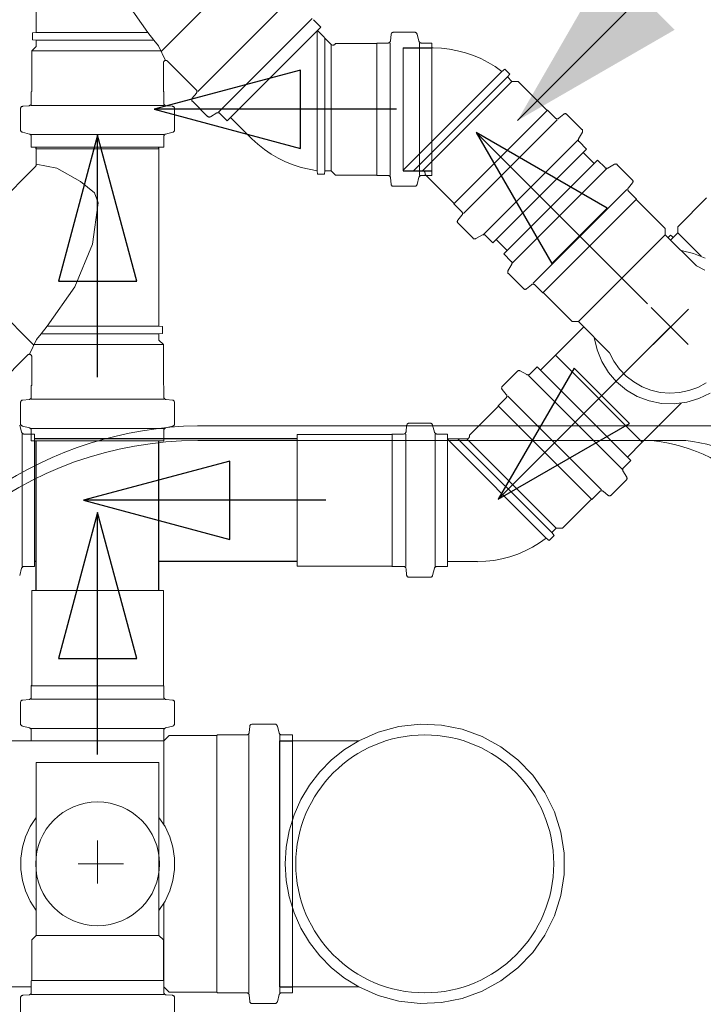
# Model space of a CAD drawing. Header units: millimetres. Extents: x 567 to 934, y -1 to 364.
# Tile 280 of 656: x 640.785 to 641.349, y 233.659 to 234.472. Entities that reach past the tile are written whole.
import ezdxf

# ---------------------------------------------------------------- set-up
doc = ezdxf.new("R2010")
doc.units = ezdxf.units.MM
doc.header["$MEASUREMENT"] = 0
doc.linetypes.add('NULL', pattern=[0])
doc.layers.add('ARQ FINA', color=8, linetype='Continuous')
for name, color, linetype, lineweight in [('CV-Condutos', 14, 'Continuous', 25), ('CV-Sentido conduto', 14, 'Continuous', 30), ('Simbolos', 14, 'Continuous', 20), ('Simbolos_int', 14, 'Continuous', 15), ('TQ-Condutos', 14, 'Continuous', 25), ('TQ-Sentido conduto', 14, 'Continuous', 30), ('TQ-Textos conduto', 7, 'Continuous', 9)]:
    doc.layers.add(name, color=color, linetype=linetype, lineweight=lineweight)
doc.styles.add('Arial', font='arial.ttf')

msp = doc.modelspace()

# ---------------------------------------------------------------- hatches: boundary and pattern name
at = {"layer": 'CV-Condutos', "linetype": 'Continuous'}
msp.add_hatch(color=11, dxfattribs=at).paths.add_polyline_path([(641.19592, 234.38826), (641.32582, 234.46326), (641.27092, 234.51817)])

# ---------------------------------------------------------------- linework, layer by layer
at = {"layer": 'ARQ FINA', "lineweight": 5}
for p, q in [((640.93167, 234.13624), (641.42693, 234.13624)), ((641.3349, 234.12404), (640.93193, 234.12404))]:
    msp.add_line(p, q, dxfattribs=at)
for centre, radius, start, end in [((640.93714, 233.82389), 0.3124, 91.00264, 156.48377), ((640.93193, 233.82361), 0.30043, 90, 168), ((641.29433, 233.99146), 0.13314, 358.83358, 84.73066), ((641.32125, 233.99632), 0.12845, 2.55874, 83.90063), ((640.93193, 233.72519), 0.30043, 192, 270)]:
    msp.add_arc(centre, radius, start, end, dxfattribs=at)
at = {"layer": 'CV-Condutos'}
for p, q in [((641.10149, 234.44831), (641.12527, 234.44831)), ((640.79858, 234.36483), (640.79858, 234.36641)), ((640.89998, 234.36483), (640.89998, 234.36641)), ((641.25927, 234.35272), (641.25009, 234.3619)), ((641.10149, 234.34691), (641.12527, 234.34691)), ((641.18757, 234.28102), (641.17839, 234.2902)), ((640.79858, 234.00016), (640.79858, 234.12383)), ((640.89998, 234.00016), (640.89998, 234.12383))]:
    msp.add_line(p, q, dxfattribs=at)
msp.add_lwpolyline([(641.4434, 234.63575), (641.19592, 234.38826)], dxfattribs=at)
at = {"layer": 'CV-Sentido conduto'}
for p, q in [((641.01672, 234.42996), (640.89598, 234.39761)), ((641.01672, 234.36526), (641.01672, 234.42996)), ((640.89598, 234.39761), (641.01672, 234.36526)), ((640.84928, 234.37632), (640.81693, 234.25558)), ((640.88163, 234.25558), (640.84928, 234.37632)), ((641.16184, 234.37846), (641.22434, 234.2702)), ((641.27009, 234.31596), (641.16184, 234.37846)), ((641.22434, 234.2702), (641.27009, 234.31596)), ((640.81693, 234.25558), (640.88163, 234.25558)), ((640.84928, 234.06479), (640.81693, 233.94405)), ((640.88163, 233.94405), (640.84928, 234.06479)), ((640.81693, 233.94405), (640.88163, 233.94405))]:
    msp.add_line(p, q, dxfattribs=at)
for points in [[(641.09598, 234.39761), (640.89598, 234.39761)], [(640.84928, 234.17632), (640.84928, 234.37632)], [(641.30326, 234.23703), (641.16184, 234.37846)], [(640.84928, 233.86479), (640.84928, 234.06479)]]:
    msp.add_lwpolyline(points, dxfattribs=at)
at = {"layer": 'Simbolos'}
for p, q in [((640.79858, 234.46109), (640.79858, 234.60741)), ((640.9777, 234.52135), (640.90178, 234.44543)), ((640.93202, 234.41231), (641.00936, 234.48967)), ((640.94902, 234.39529), (641.02638, 234.47265)), ((641.03362, 234.46541), (641.02746, 234.47157)), ((640.79858, 234.46109), (640.79558, 234.46083)), ((640.79558, 234.45495), (640.79558, 234.46083)), ((640.79858, 234.46109), (640.89084, 234.46109)), ((640.89586, 234.45469), (640.89084, 234.46109)), ((640.95626, 234.38807), (641.03362, 234.46541)), ((641.04221, 234.45117), (641.03079, 234.46259)), ((641.09159, 234.45939), (641.09113, 234.45413)), ((641.11111, 234.46121), (641.09359, 234.46121)), ((641.11305, 234.45973), (641.11463, 234.45379)), ((640.79498, 234.44589), (640.79858, 234.44949)), ((640.79858, 234.45469), (640.79558, 234.45495)), ((640.79858, 234.44949), (640.79858, 234.45469)), ((640.79858, 234.45469), (640.89586, 234.45469)), ((641.04577, 234.45191), (641.04503, 234.45117)), ((641.07937, 234.45191), (641.04577, 234.45191)), ((641.07977, 234.45231), (641.07937, 234.45191)), ((641.08913, 234.45231), (641.07977, 234.45231)), ((641.12527, 234.45231), (641.11657, 234.45231)), ((641.12527, 234.34291), (641.12527, 234.45231)), ((640.90158, 234.44589), (640.79498, 234.44589)), ((640.79498, 234.41229), (640.79498, 234.44589)), ((641.1264, 234.44831), (641.10149, 234.44831)), ((640.90358, 234.41229), (640.90358, 234.43591)), ((640.93072, 234.41361), (640.907, 234.43733)), ((641.18313, 234.42886), (641.18545, 234.43079)), ((641.18959, 234.42664), (641.18545, 234.43079)), ((641.18765, 234.42434), (641.18959, 234.42664)), ((641.19133, 234.42066), (641.18765, 234.42434)), ((641.19642, 234.42066), (641.19133, 234.42066)), ((641.22018, 234.3969), (641.19642, 234.42066)), ((640.79458, 234.41189), (640.79498, 234.41229)), ((640.79458, 234.40253), (640.79458, 234.41189)), ((640.90398, 234.41189), (640.90358, 234.41229)), ((640.90398, 234.40253), (640.90398, 234.41189)), ((640.92744, 234.40687), (640.93084, 234.41091)), ((640.79458, 234.40071), (640.90398, 234.40071)), ((640.93996, 234.39177), (640.92756, 234.40417)), ((640.78568, 234.38057), (640.78568, 234.39809)), ((640.7875, 234.40009), (640.79276, 234.40055)), ((640.91106, 234.40009), (640.9058, 234.40055)), ((640.91288, 234.38057), (640.91288, 234.39809)), ((640.94238, 234.39147), (640.9477, 234.39453)), ((640.95626, 234.38807), (640.95012, 234.39421)), ((641.22075, 234.3969), (641.22018, 234.3969)), ((641.22736, 234.39028), (641.22075, 234.3969)), ((641.23411, 234.39355), (641.23007, 234.39016)), ((641.2492, 234.38103), (641.23681, 234.39342)), ((640.97671, 234.37327), (640.95909, 234.39089)), ((640.78716, 234.37863), (640.7931, 234.37703)), ((640.79458, 234.37665), (640.90398, 234.37665)), ((640.9114, 234.37863), (640.90546, 234.37703)), ((641.24953, 234.37862), (641.24644, 234.3733)), ((640.79458, 234.36641), (640.79458, 234.37511)), ((640.90398, 234.36641), (640.90398, 234.37511)), ((641.25292, 234.36473), (641.24677, 234.37088)), ((640.79458, 234.36641), (640.90398, 234.36641)), ((640.79858, 234.35207), (640.79858, 234.36483)), ((640.89998, 234.36483), (640.79858, 234.36483)), ((640.89998, 234.21851), (640.89998, 234.36483)), ((641.25292, 234.36473), (641.17556, 234.28737)), ((641.2621, 234.35555), (641.18474, 234.2782)), ((641.2621, 234.35555), (641.26825, 234.3494)), ((641.27598, 234.35216), (641.27067, 234.34908)), ((641.2784, 234.35183), (641.29079, 234.33945)), ((640.72652, 234.27877), (640.7977, 234.34995)), ((641.03057, 234.34691), (641.03085, 234.34391)), ((641.03671, 234.34391), (641.03085, 234.34391)), ((641.03697, 234.34691), (641.03671, 234.34391)), ((641.04217, 234.34691), (641.03697, 234.34691)), ((641.04577, 234.34331), (641.04217, 234.34691)), ((641.11764, 234.34691), (641.10149, 234.34691)), ((641.11963, 234.34387), (641.11963, 234.34492)), ((641.14339, 234.32011), (641.11963, 234.34387)), ((641.07937, 234.34331), (641.04577, 234.34331)), ((641.07977, 234.34291), (641.07937, 234.34331)), ((641.08913, 234.34291), (641.07977, 234.34291)), ((641.09159, 234.33583), (641.09113, 234.34109)), ((641.11305, 234.33549), (641.11463, 234.34143)), ((641.12527, 234.34291), (641.11657, 234.34291)), ((641.29092, 234.33674), (641.28752, 234.3327)), ((641.11111, 234.33401), (641.09359, 234.33401)), ((641.28765, 234.33), (641.29427, 234.32338)), ((641.14339, 234.31954), (641.14339, 234.32011)), ((641.15001, 234.31293), (641.14339, 234.31954)), ((641.29427, 234.32338), (641.29427, 234.32281)), ((641.29427, 234.32281), (641.31803, 234.29906)), ((641.35211, 234.32437), (641.32835, 234.30061)), ((641.14674, 234.30618), (641.15013, 234.31023)), ((641.15926, 234.29109), (641.14687, 234.30348)), ((641.31803, 234.29906), (641.31803, 234.29396)), ((641.32835, 234.29552), (641.32241, 234.28958)), ((641.32835, 234.30061), (641.32835, 234.29552)), ((641.16167, 234.29077), (641.16699, 234.29385)), ((641.17556, 234.28737), (641.16941, 234.29352)), ((641.31803, 234.29396), (641.34374, 234.26825)), ((641.32237, 234.29378), (641.32029, 234.2917)), ((641.32467, 234.29184), (641.32237, 234.29378)), ((640.72086, 234.27877), (640.79678, 234.20285)), ((641.18474, 234.2782), (641.19089, 234.27204)), ((641.18813, 234.26431), (641.19121, 234.26963)), ((641.18846, 234.26189), (641.20085, 234.2495)), ((641.20355, 234.24937), (641.20759, 234.25277)), ((641.21029, 234.25264), (641.21691, 234.24602)), ((641.21691, 234.24602), (641.21748, 234.24602)), ((641.21748, 234.24602), (641.24124, 234.22226)), ((641.24124, 234.22226), (641.24633, 234.22226)), ((641.24633, 234.22226), (641.27204, 234.19655)), ((640.8027, 234.21211), (640.80772, 234.21851)), ((640.89998, 234.21851), (640.80772, 234.21851)), ((640.89998, 234.21851), (640.90298, 234.21825)), ((640.90298, 234.21237), (640.90298, 234.21825)), ((641.25071, 234.21788), (641.22731, 234.19447)), ((640.89998, 234.21211), (640.8027, 234.21211)), ((640.89998, 234.21211), (640.90298, 234.21237)), ((640.89998, 234.20691), (640.89998, 234.21211)), ((640.90358, 234.20331), (640.89998, 234.20691)), ((640.79698, 234.20331), (640.90358, 234.20331)), ((640.90358, 234.16971), (640.90358, 234.20331)), ((640.76784, 234.17103), (640.79156, 234.19475)), ((640.79498, 234.16971), (640.79498, 234.19333)), ((641.19588, 234.18129), (641.18349, 234.1689)), ((641.1983, 234.18161), (641.20361, 234.17853)), ((641.21218, 234.18501), (641.20603, 234.17886)), ((641.28954, 234.10765), (641.21218, 234.18501)), ((640.79458, 234.16931), (640.79498, 234.16971)), ((640.79458, 234.15995), (640.79458, 234.16931)), ((640.90398, 234.16931), (640.90358, 234.16971)), ((640.90398, 234.15995), (640.90398, 234.16931)), ((641.18336, 234.1662), (641.18676, 234.16215)), ((640.7875, 234.15751), (640.79276, 234.15797)), ((640.90398, 234.15813), (640.79458, 234.15813)), ((640.91106, 234.15751), (640.9058, 234.15797)), ((641.18663, 234.15945), (641.18001, 234.15284)), ((640.78568, 234.13799), (640.78568, 234.15551)), ((640.91288, 234.13799), (640.91288, 234.15551)), ((641.18001, 234.15227), (641.15625, 234.12851)), ((641.18001, 234.15284), (641.18001, 234.15227)), ((641.33111, 234.15488), (641.29901, 234.12277)), ((640.78498, 234.13689), (640.78656, 234.13095)), ((640.78716, 234.13605), (640.7931, 234.13445)), ((640.90398, 234.13407), (640.79458, 234.13407)), ((640.79458, 234.12383), (640.79458, 234.13253)), ((640.90398, 234.12383), (640.90398, 234.13253)), ((640.9114, 234.13605), (640.90546, 234.13445)), ((641.10443, 234.13655), (641.10397, 234.13129)), ((641.12395, 234.13837), (641.10643, 234.13837)), ((641.12589, 234.13689), (641.12747, 234.13095)), ((640.7972, 234.12947), (640.7885, 234.12947)), ((640.7972, 234.12947), (640.7972, 234.02007)), ((641.09221, 234.12907), (641.01411, 234.12907)), ((641.09261, 234.12947), (641.09221, 234.12907)), ((641.10197, 234.12947), (641.09261, 234.12947)), ((641.13811, 234.12947), (641.12941, 234.12947)), ((641.13811, 234.12947), (641.13811, 234.02007)), ((641.15426, 234.12547), (641.13811, 234.12547)), ((641.15625, 234.12851), (641.15625, 234.12746)), ((640.90398, 234.12383), (640.79458, 234.12383)), ((641.28954, 234.10765), (641.28339, 234.1015)), ((641.28615, 234.09376), (641.28306, 234.09908)), ((641.28582, 234.09135), (641.27343, 234.07896)), ((641.2568, 234.07548), (641.23304, 234.05172)), ((641.25737, 234.07548), (641.2568, 234.07548)), ((641.26399, 234.0821), (641.25737, 234.07548)), ((641.27073, 234.07883), (641.26669, 234.08222)), ((641.22795, 234.05172), (641.22427, 234.04804)), ((641.23304, 234.05172), (641.22795, 234.05172)), ((641.21975, 234.04352), (641.22207, 234.04159)), ((641.22621, 234.04574), (641.22207, 234.04159)), ((641.22427, 234.04804), (641.22621, 234.04574)), ((640.78498, 234.01265), (640.78656, 234.01859)), ((640.7972, 234.02007), (640.7885, 234.02007)), ((641.09221, 234.02047), (641.01411, 234.02047)), ((641.09261, 234.02007), (641.09221, 234.02047)), ((641.10197, 234.02007), (641.09261, 234.02007)), ((641.12589, 234.01265), (641.12747, 234.01859)), ((641.13811, 234.02007), (641.12941, 234.02007)), ((641.16303, 234.02407), (641.13811, 234.02407)), ((641.10443, 234.01299), (641.10397, 234.01825)), ((641.12395, 234.01117), (641.10643, 234.01117)), ((640.79498, 233.92206), (640.79498, 234.00016)), ((640.90358, 233.92206), (640.90358, 234.00016)), ((640.79458, 233.92166), (640.79498, 233.92206)), ((640.79458, 233.9123), (640.79458, 233.92166)), ((640.90398, 233.92166), (640.90358, 233.92206)), ((640.90398, 233.9123), (640.90398, 233.92166)), ((640.78568, 233.89032), (640.78568, 233.90784)), ((640.7875, 233.90984), (640.79276, 233.9103)), ((640.91106, 233.90984), (640.9058, 233.9103)), ((640.91288, 233.89032), (640.91288, 233.90784)), ((640.99576, 233.88986), (640.97686, 233.88986)), ((640.78716, 233.88838), (640.7931, 233.8868)), ((640.79458, 233.87616), (640.79458, 233.88486)), ((640.90826, 233.88056), (640.90386, 233.87616)), ((640.90398, 233.87616), (640.90398, 233.88486)), ((640.9114, 233.88838), (640.90546, 233.8868)), ((640.94776, 233.88056), (640.90826, 233.88056)), ((640.94826, 233.88106), (640.94776, 233.88056)), ((640.94776, 233.88056), (640.94776, 233.66856)), ((640.97242, 233.88106), (640.94826, 233.88106)), ((640.97424, 233.88106), (640.97424, 233.66806)), ((640.97486, 233.88804), (640.9744, 233.88288)), ((640.9977, 233.88838), (640.99926, 233.88254)), ((640.99966, 233.88106), (640.99966, 233.66806)), ((641.01008, 233.88106), (641.0012, 233.88106)), ((641.01008, 233.88106), (641.01008, 233.66806)), ((640.89146, 233.87616), (640.75408, 233.87616)), ((640.90398, 233.87616), (640.79458, 233.87616)), ((640.90386, 233.87616), (640.89146, 233.87616)), ((640.90386, 233.87616), (640.90386, 233.80722)), ((641.0649, 233.87616), (640.99942, 233.87616)), ((640.79858, 233.81296), (640.79858, 233.85836)), ((640.79858, 233.85836), (640.89998, 233.85836)), ((640.89998, 233.81296), (640.89998, 233.85836)), ((640.79858, 233.71544), (640.79858, 233.81296)), ((640.89998, 233.71544), (640.89998, 233.81296)), ((640.84928, 233.7582), (640.84928, 233.79378)), ((640.84928, 233.77456), (640.83332, 233.77456)), ((640.83332, 233.77456), (640.87072, 233.77456)), ((640.84928, 233.77456), (640.84928, 233.7582)), ((640.90386, 233.67296), (640.90386, 233.7419)), ((640.79498, 233.71186), (640.79858, 233.71544)), ((640.79498, 233.67826), (640.79498, 233.71186)), ((640.79858, 233.71544), (640.87276, 233.71544)), ((640.89998, 233.71544), (640.87276, 233.71544)), ((640.90358, 233.71186), (640.89998, 233.71544)), ((640.90358, 233.67826), (640.90358, 233.71186)), ((640.79458, 233.67786), (640.79498, 233.67826)), ((640.79458, 233.66848), (640.79458, 233.67786)), ((640.79498, 233.67826), (640.90358, 233.67826)), ((640.90398, 233.67786), (640.90358, 233.67826)), ((640.90398, 233.66848), (640.90398, 233.67786)), ((640.79458, 233.67296), (640.75408, 233.67296)), ((640.90826, 233.66856), (640.90386, 233.67296)), ((641.0649, 233.67296), (640.99942, 233.67296)), ((640.78568, 233.64652), (640.78568, 233.66404)), ((640.7875, 233.66604), (640.79276, 233.6665)), ((640.79458, 233.66666), (640.90398, 233.66666)), ((640.91106, 233.66604), (640.9058, 233.6665)), ((640.94776, 233.66856), (640.90826, 233.66856)), ((640.91288, 233.64652), (640.91288, 233.66404)), ((640.94826, 233.66806), (640.94776, 233.66856)), ((640.97242, 233.66806), (640.94826, 233.66806)), ((640.97486, 233.66108), (640.9744, 233.66624)), ((640.9977, 233.66074), (640.99926, 233.66658)), ((641.01008, 233.66806), (641.0012, 233.66806)), ((640.99576, 233.65926), (640.97686, 233.65926))]:
    msp.add_line(p, q, dxfattribs=at)
for points in [[(640.85178, 234.57119), (640.84886, 234.56293), (640.85348, 234.52877), (640.86796, 234.49369), (640.89084, 234.46109)], [(641.09359, 234.46121), (641.09326, 234.46118), (641.09294, 234.4611), (641.09264, 234.46097), (641.09236, 234.46079), (641.09212, 234.46057), (641.09192, 234.46031), (641.09176, 234.46002), (641.09165, 234.45971), (641.0916, 234.45938)], [(641.11304, 234.45973), (641.11294, 234.46), (641.11281, 234.46026), (641.11264, 234.4605), (641.11244, 234.4607), (641.11221, 234.46088), (641.11195, 234.46102), (641.11168, 234.46113), (641.1114, 234.46119), (641.11111, 234.46121)], [(640.89586, 234.45469), (640.89964, 234.45005), (640.90548, 234.43791)], [(641.04221, 234.45118), (641.04248, 234.45095), (641.04278, 234.45078), (641.04311, 234.45066), (641.04345, 234.4506), (641.0438, 234.4506), (641.04415, 234.45066), (641.04447, 234.45078), (641.04477, 234.45095), (641.04504, 234.45118)], [(641.08913, 234.45231), (641.08946, 234.45234), (641.08978, 234.45242), (641.09008, 234.45255), (641.09035, 234.45273), (641.0906, 234.45295), (641.0908, 234.45321), (641.09096, 234.4535), (641.09106, 234.45381), (641.09112, 234.45414)], [(641.11464, 234.45379), (641.11473, 234.45352), (641.11487, 234.45326), (641.11504, 234.45302), (641.11524, 234.45282), (641.11547, 234.45264), (641.11572, 234.4525), (641.11599, 234.45239), (641.11628, 234.45233), (641.11657, 234.45231)], [(641.18313, 234.42887), (641.1776, 234.43279), (641.1718, 234.43631), (641.16577, 234.4394), (641.15953, 234.44205), (641.15312, 234.44425), (641.14656, 234.44598), (641.1399, 234.44724), (641.13316, 234.44802), (641.12639, 234.44832)], [(640.90699, 234.43732), (640.9068, 234.4375), (640.90658, 234.43764), (640.90634, 234.43776), (640.9061, 234.43784), (640.90584, 234.43789), (640.90558, 234.43791), (640.90532, 234.43789), (640.90506, 234.43784), (640.90481, 234.43776), (640.90458, 234.43764), (640.90436, 234.4375), (640.90416, 234.43732), (640.90399, 234.43713), (640.90385, 234.43691), (640.90373, 234.43667), (640.90365, 234.43643), (640.90359, 234.43617), (640.90358, 234.43591)], [(640.93083, 234.4109), (640.93102, 234.41117), (640.93116, 234.41147), (640.93126, 234.41179), (640.9313, 234.41211), (640.93128, 234.41244), (640.93121, 234.41276), (640.93109, 234.41307), (640.93092, 234.41335), (640.93071, 234.4136)], [(640.79275, 234.40054), (640.79308, 234.40059), (640.79339, 234.4007), (640.79368, 234.40086), (640.79394, 234.40106), (640.79416, 234.4013), (640.79434, 234.40158), (640.79447, 234.40188), (640.79455, 234.4022), (640.79458, 234.40253)], [(640.90398, 234.40253), (640.904, 234.4022), (640.90409, 234.40188), (640.90422, 234.40158), (640.9044, 234.4013), (640.90462, 234.40106), (640.90488, 234.40086), (640.90517, 234.4007), (640.90548, 234.40059), (640.9058, 234.40054)], [(640.92745, 234.40688), (640.92726, 234.40661), (640.92711, 234.40631), (640.92702, 234.40599), (640.92698, 234.40567), (640.92699, 234.40534), (640.92706, 234.40502), (640.92718, 234.40471), (640.92735, 234.40443), (640.92756, 234.40418)], [(640.7875, 234.40008), (640.78718, 234.40003), (640.78687, 234.39992), (640.78658, 234.39976), (640.78632, 234.39956), (640.7861, 234.39931), (640.78592, 234.39904), (640.78579, 234.39874), (640.7857, 234.39842), (640.78568, 234.39809)], [(640.91288, 234.39809), (640.91285, 234.39842), (640.91277, 234.39874), (640.91264, 234.39904), (640.91246, 234.39931), (640.91224, 234.39956), (640.91198, 234.39976), (640.91169, 234.39992), (640.91138, 234.40003), (640.91105, 234.40008)], [(640.95011, 234.39422), (640.94989, 234.39441), (640.94965, 234.39457), (640.94938, 234.39469), (640.9491, 234.39477), (640.94881, 234.39481), (640.94852, 234.3948), (640.94824, 234.39476), (640.94796, 234.39467), (640.9477, 234.39454)], [(641.23681, 234.39342), (641.23656, 234.39364), (641.23628, 234.39381), (641.23597, 234.39393), (641.23565, 234.39399), (641.23532, 234.39401), (641.23499, 234.39397), (641.23468, 234.39388), (641.23438, 234.39373), (641.23411, 234.39354)], [(640.93996, 234.39178), (640.94018, 234.39159), (640.94043, 234.39143), (640.94069, 234.39131), (640.94097, 234.39123), (640.94126, 234.39119), (640.94155, 234.3912), (640.94184, 234.39124), (640.94212, 234.39133), (640.94238, 234.39146)], [(641.22736, 234.39028), (641.22762, 234.39007), (641.2279, 234.3899), (641.22821, 234.38978), (641.22853, 234.38971), (641.22886, 234.3897), (641.22918, 234.38974), (641.2295, 234.38983), (641.2298, 234.38998), (641.23006, 234.39017)], [(640.78568, 234.38057), (640.7857, 234.38028), (640.78576, 234.38), (640.78586, 234.37972), (640.78601, 234.37947), (640.78618, 234.37924), (640.78639, 234.37904), (640.78663, 234.37887), (640.78689, 234.37873), (640.78716, 234.37864)], [(640.79458, 234.37511), (640.79456, 234.3754), (640.79449, 234.37568), (640.79439, 234.37595), (640.79425, 234.37621), (640.79407, 234.37644), (640.79386, 234.37664), (640.79363, 234.37681), (640.79337, 234.37695), (640.7931, 234.37704)], [(640.90546, 234.37704), (640.90519, 234.37695), (640.90493, 234.37681), (640.90469, 234.37664), (640.90448, 234.37644), (640.90431, 234.37621), (640.90416, 234.37595), (640.90406, 234.37568), (640.904, 234.3754), (640.90398, 234.37511)], [(640.9114, 234.37864), (640.91167, 234.37873), (640.91193, 234.37887), (640.91216, 234.37904), (640.91237, 234.37924), (640.91255, 234.37947), (640.91269, 234.37972), (640.91279, 234.38), (640.91286, 234.38028), (640.91288, 234.38057)], [(641.24952, 234.37862), (641.24964, 234.37888), (641.24973, 234.37916), (641.24978, 234.37945), (641.24978, 234.37974), (641.24974, 234.38003), (641.24967, 234.3803), (641.24955, 234.38057), (641.24939, 234.38082), (641.2492, 234.38103)], [(640.97669, 234.37327), (640.98169, 234.36869), (640.987, 234.36448), (640.9926, 234.36066), (640.99847, 234.35725), (641.00456, 234.35427), (641.01084, 234.35173), (641.0173, 234.34965), (641.02388, 234.34804), (641.03057, 234.3469)], [(641.24645, 234.3733), (641.24632, 234.37303), (641.24624, 234.37276), (641.24619, 234.37247), (641.24619, 234.37218), (641.24622, 234.37189), (641.2463, 234.37161), (641.24642, 234.37135), (641.24658, 234.3711), (641.24677, 234.37088)], [(640.7977, 234.34994), (640.79788, 234.35014), (640.79804, 234.35035), (640.79818, 234.35057), (640.7983, 234.3508), (640.7984, 234.35104), (640.79848, 234.35129), (640.79853, 234.35155), (640.79857, 234.3518), (640.79858, 234.35207)], [(640.79858, 234.35239), (640.81552, 234.34889), (640.83514, 234.33809), (640.84678, 234.32861)], [(641.2784, 234.35183), (641.27818, 234.35202), (641.27794, 234.35218), (641.27767, 234.3523), (641.27739, 234.35238), (641.2771, 234.35242), (641.27681, 234.35241), (641.27653, 234.35237), (641.27625, 234.35228), (641.27599, 234.35215)], [(641.11964, 234.3449), (641.11963, 234.34508), (641.11961, 234.34525), (641.11957, 234.34542), (641.11952, 234.34559), (641.11945, 234.34575), (641.11937, 234.3459), (641.11927, 234.34605), (641.11917, 234.34619), (641.11905, 234.34632), (641.11892, 234.34643), (641.11878, 234.34654), (641.11864, 234.34663), (641.11848, 234.34671), (641.11832, 234.34678), (641.11815, 234.34683), (641.11798, 234.34687), (641.11781, 234.34689), (641.11764, 234.3469)], [(641.26825, 234.3494), (641.26847, 234.34921), (641.26871, 234.34906), (641.26898, 234.34894), (641.26926, 234.34886), (641.26955, 234.34882), (641.26984, 234.34882), (641.27012, 234.34887), (641.2704, 234.34896), (641.27066, 234.34908)], [(641.09112, 234.34108), (641.09106, 234.34141), (641.09096, 234.34172), (641.0908, 234.34201), (641.0906, 234.34227), (641.09035, 234.34249), (641.09008, 234.34267), (641.08978, 234.3428), (641.08946, 234.34288), (641.08913, 234.34291)], [(641.0916, 234.33584), (641.09165, 234.33551), (641.09176, 234.3352), (641.09192, 234.33491), (641.09212, 234.33465), (641.09236, 234.33443), (641.09264, 234.33425), (641.09294, 234.33412), (641.09326, 234.33404), (641.09359, 234.33401)], [(641.11657, 234.34291), (641.11628, 234.34289), (641.11599, 234.34283), (641.11572, 234.34272), (641.11547, 234.34258), (641.11524, 234.3424), (641.11504, 234.3422), (641.11487, 234.34196), (641.11473, 234.3417), (641.11464, 234.34143)], [(641.29091, 234.33675), (641.2911, 234.33701), (641.29124, 234.33731), (641.29133, 234.33763), (641.29137, 234.33795), (641.29136, 234.33828), (641.29129, 234.3386), (641.29117, 234.33891), (641.291, 234.33919), (641.29079, 234.33945)], [(640.84678, 234.32861), (640.8497, 234.32035), (640.84508, 234.28619), (640.8306, 234.25111), (640.80772, 234.21851)], [(641.11111, 234.33401), (641.1114, 234.33403), (641.11168, 234.33409), (641.11195, 234.3342), (641.11221, 234.33434), (641.11244, 234.33452), (641.11264, 234.33472), (641.11281, 234.33496), (641.11294, 234.33522), (641.11304, 234.33549)], [(641.28753, 234.3327), (641.28734, 234.33243), (641.2872, 234.33213), (641.28711, 234.33182), (641.28707, 234.33149), (641.28708, 234.33116), (641.28715, 234.33084), (641.28727, 234.33053), (641.28744, 234.33025), (641.28765, 234.33)], [(641.15012, 234.31023), (641.15032, 234.3105), (641.15046, 234.31079), (641.15055, 234.31111), (641.15059, 234.31143), (641.15058, 234.31176), (641.15051, 234.31209), (641.15039, 234.31239), (641.15022, 234.31268), (641.15001, 234.31293)], [(641.14675, 234.30618), (641.14656, 234.30591), (641.14642, 234.30561), (641.14632, 234.3053), (641.14628, 234.30497), (641.1463, 234.30464), (641.14637, 234.30432), (641.14649, 234.30401), (641.14665, 234.30373), (641.14687, 234.30348)], [(641.15926, 234.29109), (641.15948, 234.2909), (641.15972, 234.29074), (641.15999, 234.29063), (641.16027, 234.29055), (641.16055, 234.29051), (641.16084, 234.29051), (641.16113, 234.29056), (641.16141, 234.29065), (641.16167, 234.29077)], [(641.16941, 234.29352), (641.16919, 234.29371), (641.16895, 234.29387), (641.16868, 234.29399), (641.1684, 234.29407), (641.16811, 234.29411), (641.16782, 234.2941), (641.16753, 234.29406), (641.16726, 234.29397), (641.167, 234.29384)], [(641.19121, 234.26963), (641.19133, 234.26989), (641.19142, 234.27017), (641.19147, 234.27046), (641.19147, 234.27075), (641.19143, 234.27103), (641.19135, 234.27131), (641.19124, 234.27158), (641.19108, 234.27182), (641.19089, 234.27204)], [(641.18814, 234.2643), (641.18801, 234.26404), (641.18793, 234.26377), (641.18788, 234.26348), (641.18787, 234.26319), (641.18791, 234.2629), (641.18799, 234.26262), (641.18811, 234.26235), (641.18827, 234.26211), (641.18846, 234.26189)], [(641.35079, 234.26464), (641.34374, 234.26825)], [(641.20085, 234.2495), (641.2011, 234.24929), (641.20138, 234.24912), (641.20169, 234.249), (641.20201, 234.24893), (641.20234, 234.24892), (641.20266, 234.24896), (641.20298, 234.24905), (641.20328, 234.24919), (641.20355, 234.24938)], [(641.21029, 234.25264), (641.21004, 234.25285), (641.20976, 234.25302), (641.20945, 234.25314), (641.20913, 234.25321), (641.2088, 234.25323), (641.20847, 234.25319), (641.20816, 234.25309), (641.20786, 234.25295), (641.20759, 234.25276)], [(640.8027, 234.21211), (640.79892, 234.20747), (640.79308, 234.19533)], [(640.79498, 234.19333), (640.79496, 234.19359), (640.79491, 234.19384), (640.79483, 234.19409), (640.79471, 234.19433), (640.79456, 234.19454), (640.79439, 234.19474), (640.7942, 234.19491), (640.79398, 234.19506), (640.79374, 234.19517), (640.7935, 234.19526), (640.79324, 234.19531), (640.79298, 234.19533), (640.79272, 234.19531), (640.79246, 234.19526), (640.79221, 234.19517), (640.79198, 234.19506), (640.79176, 234.19491), (640.79156, 234.19474)], [(641.27204, 234.19655), (641.27565, 234.1895), (641.28024, 234.18305), (641.28571, 234.17732), (641.29194, 234.17245), (641.29882, 234.16853), (641.30619, 234.16564), (641.3139, 234.16385), (641.32179, 234.16318), (641.32969, 234.16367), (641.33744, 234.16529), (641.34488, 234.16801), (641.35184, 234.17177)], [(641.19829, 234.18161), (641.19803, 234.18173), (641.19775, 234.18182), (641.19747, 234.18187), (641.19718, 234.18187), (641.19689, 234.18183), (641.19661, 234.18175), (641.19634, 234.18164), (641.1961, 234.18148), (641.19588, 234.18129)], [(641.20362, 234.17854), (641.20388, 234.17841), (641.20416, 234.17832), (641.20444, 234.17828), (641.20473, 234.17827), (641.20502, 234.17831), (641.2053, 234.17839), (641.20557, 234.17851), (641.20581, 234.17867), (641.20603, 234.17886)], [(641.18349, 234.1689), (641.18328, 234.16865), (641.18311, 234.16837), (641.18299, 234.16806), (641.18292, 234.16774), (641.1829, 234.16741), (641.18294, 234.16708), (641.18304, 234.16677), (641.18318, 234.16647), (641.18337, 234.1662)], [(640.7875, 234.1575), (640.78718, 234.15744), (640.78687, 234.15733), (640.78658, 234.15718), (640.78632, 234.15697), (640.7861, 234.15673), (640.78592, 234.15646), (640.78579, 234.15615), (640.7857, 234.15583), (640.78568, 234.15551)], [(640.79275, 234.15795), (640.79308, 234.15801), (640.79339, 234.15812), (640.79368, 234.15828), (640.79394, 234.15848), (640.79416, 234.15872), (640.79434, 234.159), (640.79447, 234.1593), (640.79455, 234.15962), (640.79458, 234.15995)], [(640.90398, 234.15995), (640.904, 234.15962), (640.90409, 234.1593), (640.90422, 234.159), (640.9044, 234.15872), (640.90462, 234.15848), (640.90488, 234.15828), (640.90517, 234.15812), (640.90548, 234.15801), (640.9058, 234.15795)], [(640.91288, 234.15551), (640.91285, 234.15583), (640.91277, 234.15615), (640.91264, 234.15646), (640.91246, 234.15673), (640.91224, 234.15697), (640.91198, 234.15718), (640.91169, 234.15733), (640.91138, 234.15744), (640.91105, 234.1575)], [(641.18663, 234.15945), (641.18684, 234.1597), (641.18701, 234.15999), (641.18713, 234.16029), (641.1872, 234.16062), (641.18721, 234.16095), (641.18717, 234.16127), (641.18708, 234.16159), (641.18694, 234.16188), (641.18675, 234.16215)], [(640.78568, 234.13799), (640.7857, 234.1377), (640.78576, 234.13741), (640.78586, 234.13714), (640.78601, 234.13689), (640.78618, 234.13666), (640.78639, 234.13645), (640.78663, 234.13628), (640.78689, 234.13615), (640.78716, 234.13605)], [(640.79458, 234.13253), (640.79456, 234.13282), (640.79449, 234.1331), (640.79439, 234.13337), (640.79425, 234.13363), (640.79407, 234.13386), (640.79386, 234.13406), (640.79363, 234.13423), (640.79337, 234.13436), (640.7931, 234.13446)], [(640.90546, 234.13446), (640.90519, 234.13436), (640.90493, 234.13423), (640.90469, 234.13406), (640.90448, 234.13386), (640.90431, 234.13363), (640.90416, 234.13337), (640.90406, 234.1331), (640.904, 234.13282), (640.90398, 234.13253)], [(640.9114, 234.13605), (640.91167, 234.13615), (640.91193, 234.13628), (640.91216, 234.13645), (640.91237, 234.13666), (640.91255, 234.13689), (640.91269, 234.13714), (640.91279, 234.13741), (640.91286, 234.1377), (640.91288, 234.13799)], [(641.10643, 234.13837), (641.1061, 234.13834), (641.10578, 234.13826), (641.10548, 234.13813), (641.1052, 234.13795), (641.10496, 234.13773), (641.10476, 234.13747), (641.1046, 234.13718), (641.10449, 234.13687), (641.10443, 234.13654)], [(641.12588, 234.13689), (641.12578, 234.13716), (641.12565, 234.13742), (641.12548, 234.13766), (641.12528, 234.13786), (641.12505, 234.13804), (641.12479, 234.13818), (641.12452, 234.13829), (641.12424, 234.13835), (641.12395, 234.13837)], [(640.78656, 234.13095), (640.78666, 234.13068), (640.78679, 234.13042), (640.78696, 234.13018), (640.78717, 234.12998), (640.7874, 234.1298), (640.78765, 234.12966), (640.78792, 234.12955), (640.78821, 234.12949), (640.7885, 234.12947)], [(641.10197, 234.12947), (641.10229, 234.1295), (641.10261, 234.12958), (641.10292, 234.12971), (641.10319, 234.12989), (641.10343, 234.13011), (641.10364, 234.13037), (641.1038, 234.13066), (641.1039, 234.13097), (641.10396, 234.1313)], [(641.12747, 234.13095), (641.12757, 234.13068), (641.1277, 234.13042), (641.12787, 234.13018), (641.12808, 234.12998), (641.12831, 234.1298), (641.12856, 234.12966), (641.12883, 234.12955), (641.12912, 234.12949), (641.12941, 234.12947)], [(641.15426, 234.12548), (641.15443, 234.12549), (641.1546, 234.12551), (641.15477, 234.12555), (641.15494, 234.1256), (641.1551, 234.12567), (641.15526, 234.12575), (641.1554, 234.12584), (641.15554, 234.12595), (641.15567, 234.12606), (641.15579, 234.12619), (641.1559, 234.12633), (641.15599, 234.12648), (641.15607, 234.12663), (641.15614, 234.12679), (641.15619, 234.12696), (641.15623, 234.12713), (641.15625, 234.1273), (641.15626, 234.12748)], [(641.28339, 234.1015), (641.2832, 234.10128), (641.28304, 234.10103), (641.28292, 234.10077), (641.28284, 234.10049), (641.28281, 234.1002), (641.28281, 234.09991), (641.28286, 234.09962), (641.28294, 234.09935), (641.28307, 234.09908)], [(641.28582, 234.09135), (641.28601, 234.09156), (641.28617, 234.09181), (641.28629, 234.09208), (641.28637, 234.09235), (641.2864, 234.09264), (641.2864, 234.09293), (641.28635, 234.09322), (641.28627, 234.0935), (641.28614, 234.09376)], [(641.26669, 234.08221), (641.26642, 234.0824), (641.26612, 234.08255), (641.2658, 234.08264), (641.26548, 234.08268), (641.26515, 234.08267), (641.26483, 234.0826), (641.26452, 234.08248), (641.26424, 234.08231), (641.26399, 234.0821)], [(641.27073, 234.07884), (641.271, 234.07865), (641.2713, 234.0785), (641.27161, 234.07841), (641.27194, 234.07837), (641.27227, 234.07839), (641.27259, 234.07845), (641.2729, 234.07857), (641.27318, 234.07874), (641.27343, 234.07896)], [(641.16301, 234.02406), (641.16978, 234.02436), (641.17652, 234.02514), (641.18318, 234.0264), (641.18974, 234.02813), (641.19615, 234.03033), (641.20239, 234.03298), (641.20843, 234.03607), (641.21422, 234.03959), (641.21975, 234.04351)], [(640.7885, 234.02007), (640.78821, 234.02005), (640.78792, 234.01999), (640.78765, 234.01988), (640.7874, 234.01974), (640.78717, 234.01956), (640.78696, 234.01936), (640.78679, 234.01912), (640.78666, 234.01886), (640.78656, 234.01859)], [(641.10396, 234.01824), (641.1039, 234.01857), (641.1038, 234.01888), (641.10364, 234.01917), (641.10343, 234.01943), (641.10319, 234.01965), (641.10292, 234.01983), (641.10261, 234.01996), (641.10229, 234.02004), (641.10197, 234.02007)], [(641.12941, 234.02007), (641.12912, 234.02005), (641.12883, 234.01999), (641.12856, 234.01988), (641.12831, 234.01974), (641.12808, 234.01956), (641.12787, 234.01936), (641.1277, 234.01912), (641.12757, 234.01886), (641.12747, 234.01859)], [(641.10443, 234.013), (641.10449, 234.01267), (641.1046, 234.01236), (641.10476, 234.01207), (641.10496, 234.01181), (641.1052, 234.01159), (641.10548, 234.01141), (641.10578, 234.01128), (641.1061, 234.0112), (641.10643, 234.01117)], [(641.12395, 234.01117), (641.12424, 234.01119), (641.12452, 234.01125), (641.12479, 234.01136), (641.12505, 234.0115), (641.12528, 234.01168), (641.12548, 234.01188), (641.12565, 234.01212), (641.12578, 234.01238), (641.12588, 234.01265)], [(640.7875, 233.90983), (640.78718, 233.90978), (640.78687, 233.90967), (640.78658, 233.90951), (640.78632, 233.90931), (640.7861, 233.90907), (640.78592, 233.90879), (640.78579, 233.90849), (640.7857, 233.90817), (640.78568, 233.90784)], [(640.79275, 233.91031), (640.79308, 233.91036), (640.79339, 233.91047), (640.79368, 233.91063), (640.79394, 233.91083), (640.79416, 233.91107), (640.79434, 233.91135), (640.79447, 233.91165), (640.79455, 233.91197), (640.79458, 233.9123)], [(640.90398, 233.9123), (640.904, 233.91197), (640.90409, 233.91165), (640.90422, 233.91135), (640.9044, 233.91107), (640.90462, 233.91083), (640.90488, 233.91063), (640.90517, 233.91047), (640.90548, 233.91036), (640.9058, 233.91031)], [(640.91288, 233.90784), (640.91285, 233.90817), (640.91277, 233.90849), (640.91264, 233.90879), (640.91246, 233.90907), (640.91224, 233.90931), (640.91198, 233.90951), (640.91169, 233.90967), (640.91138, 233.90978), (640.91105, 233.90983)], [(640.78568, 233.89032), (640.7857, 233.89003), (640.78576, 233.88975), (640.78586, 233.88947), (640.78601, 233.88922), (640.78618, 233.88899), (640.78639, 233.88879), (640.78663, 233.88862), (640.78689, 233.88848), (640.78716, 233.88839)], [(640.9114, 233.88839), (640.91167, 233.88848), (640.91193, 233.88862), (640.91216, 233.88879), (640.91237, 233.88899), (640.91255, 233.88922), (640.91269, 233.88947), (640.91279, 233.88975), (640.91286, 233.89003), (640.91288, 233.89032)], [(640.97686, 233.88986), (640.97653, 233.88983), (640.97621, 233.88975), (640.97591, 233.88962), (640.97563, 233.88944), (640.97539, 233.88922), (640.97519, 233.88896), (640.97503, 233.88867), (640.97492, 233.88836), (640.97487, 233.88803)], [(640.99769, 233.88838), (640.99759, 233.88865), (640.99746, 233.88891), (640.99729, 233.88915), (640.99709, 233.88935), (640.99686, 233.88953), (640.9966, 233.88967), (640.99633, 233.88978), (640.99605, 233.88984), (640.99576, 233.88986)], [(641.06491, 233.67296), (641.08102, 233.66585), (641.09801, 233.66127), (641.11551, 233.65933), (641.1331, 233.66007), (641.15037, 233.66349), (641.16692, 233.6695), (641.18236, 233.67795), (641.19633, 233.68866), (641.20851, 233.70137), (641.21862, 233.71578), (641.22641, 233.73157), (641.23171, 233.74836), (641.23439, 233.76576), (641.23439, 233.78336), (641.23171, 233.80076), (641.22641, 233.81755), (641.21862, 233.83334), (641.20851, 233.84775), (641.19633, 233.86046), (641.18236, 233.87117), (641.16692, 233.87962), (641.15037, 233.88563), (641.1331, 233.88905), (641.11551, 233.88979), (641.09801, 233.88785), (641.08102, 233.88327), (641.06491, 233.87616)], [(640.79458, 233.88486), (640.79456, 233.88515), (640.79449, 233.88543), (640.79439, 233.88571), (640.79425, 233.88596), (640.79407, 233.88619), (640.79386, 233.88639), (640.79363, 233.88656), (640.79337, 233.8867), (640.7931, 233.88679)], [(640.90546, 233.88679), (640.90519, 233.8867), (640.90493, 233.88656), (640.90469, 233.88639), (640.90448, 233.88619), (640.90431, 233.88596), (640.90416, 233.88571), (640.90406, 233.88543), (640.904, 233.88515), (640.90398, 233.88486)], [(640.97242, 233.88106), (640.97275, 233.88109), (640.97307, 233.88117), (640.97337, 233.8813), (640.97364, 233.88148), (640.97389, 233.8817), (640.97409, 233.88196), (640.97425, 233.88225), (640.97435, 233.88256), (640.97441, 233.88289)], [(640.99927, 233.88254), (640.99936, 233.88227), (640.9995, 233.88201), (640.99967, 233.88177), (640.99987, 233.88157), (641.0001, 233.88139), (641.00035, 233.88125), (641.00062, 233.88114), (641.00091, 233.88108), (641.0012, 233.88106)], [(641.06491, 233.87616), (641.05316, 233.86892), (641.04236, 233.86032), (641.03266, 233.85049), (641.0242, 233.83958), (641.01712, 233.82773), (641.01149, 233.81512), (641.00742, 233.80193), (641.00495, 233.78834), (641.00412, 233.77456), (641.00495, 233.76078), (641.00742, 233.74719), (641.01149, 233.734), (641.01712, 233.72139), (641.0242, 233.70954), (641.03266, 233.69863), (641.04236, 233.6888), (641.05316, 233.6802), (641.06491, 233.67296)], [(640.79858, 233.81296), (640.79359, 233.80528), (640.78976, 233.79697), (640.78716, 233.7882), (640.78584, 233.77914), (640.78584, 233.76998), (640.78716, 233.76092), (640.78976, 233.75215), (640.79359, 233.74384), (640.79858, 233.73616)], [(640.89998, 233.73616), (640.90496, 233.74384), (640.9088, 233.75215), (640.9114, 233.76092), (640.91271, 233.76998), (640.91271, 233.77914), (640.9114, 233.7882), (640.9088, 233.79697), (640.90496, 233.80528), (640.89998, 233.81296)], [(640.7875, 233.66603), (640.78718, 233.66598), (640.78687, 233.66587), (640.78658, 233.66571), (640.78632, 233.66551), (640.7861, 233.66527), (640.78592, 233.66499), (640.78579, 233.66469), (640.7857, 233.66437), (640.78568, 233.66404)], [(640.79275, 233.66649), (640.79308, 233.66654), (640.79339, 233.66665), (640.79368, 233.66681), (640.79394, 233.66701), (640.79416, 233.66725), (640.79434, 233.66753), (640.79447, 233.66783), (640.79455, 233.66815), (640.79458, 233.66848)], [(640.90398, 233.66848), (640.904, 233.66815), (640.90409, 233.66783), (640.90422, 233.66753), (640.9044, 233.66725), (640.90462, 233.66701), (640.90488, 233.66681), (640.90517, 233.66665), (640.90548, 233.66654), (640.9058, 233.66649)], [(640.91288, 233.66404), (640.91285, 233.66437), (640.91277, 233.66469), (640.91264, 233.66499), (640.91246, 233.66527), (640.91224, 233.66551), (640.91198, 233.66571), (640.91169, 233.66587), (640.91138, 233.66598), (640.91105, 233.66603)], [(640.97441, 233.66623), (640.97435, 233.66656), (640.97425, 233.66687), (640.97409, 233.66716), (640.97389, 233.66742), (640.97364, 233.66764), (640.97337, 233.66782), (640.97307, 233.66795), (640.97275, 233.66803), (640.97242, 233.66806)], [(640.97487, 233.66109), (640.97492, 233.66076), (640.97503, 233.66045), (640.97519, 233.66016), (640.97539, 233.6599), (640.97563, 233.65968), (640.97591, 233.6595), (640.97621, 233.65937), (640.97653, 233.65929), (640.97686, 233.65926)], [(641.0012, 233.66806), (641.00091, 233.66804), (641.00062, 233.66798), (641.00035, 233.66787), (641.0001, 233.66773), (640.99987, 233.66755), (640.99967, 233.66735), (640.9995, 233.66711), (640.99936, 233.66685), (640.99927, 233.66658)], [(640.99576, 233.65926), (640.99605, 233.65928), (640.99633, 233.65934), (640.9966, 233.65945), (640.99686, 233.65959), (640.99709, 233.65977), (640.99729, 233.65997), (640.99746, 233.66021), (640.99759, 233.66047), (640.99769, 233.66074)]]:
    msp.add_lwpolyline(points, dxfattribs=at)
msp.add_circle((640.84928, 233.77456), 0.0511, dxfattribs=at)
at = {"layer": 'Simbolos_int'}
for p, q in [((641.03079, 234.46259), (640.95909, 234.39089)), ((641.03057, 234.34691), (641.03057, 234.46239)), ((641.03697, 234.34691), (641.03697, 234.45641)), ((641.04217, 234.34691), (641.04217, 234.45121)), ((641.07977, 234.34291), (641.07977, 234.45231)), ((641.09097, 234.34291), (641.09097, 234.45231)), ((641.11503, 234.34291), (641.11503, 234.45231)), ((641.10149, 234.34691), (641.10149, 234.44831)), ((641.18313, 234.42886), (641.10147, 234.34721)), ((641.18765, 234.42434), (641.11023, 234.34691)), ((641.19133, 234.42066), (641.11758, 234.34691)), ((641.22075, 234.3969), (641.14339, 234.31954)), ((641.22867, 234.38898), (641.15131, 234.31163)), ((641.24568, 234.37197), (641.16832, 234.29461)), ((641.26934, 234.34831), (641.19198, 234.27095)), ((641.28635, 234.3313), (641.20899, 234.25394)), ((641.21691, 234.24602), (641.29427, 234.32338)), ((641.32835, 234.29552), (641.3476, 234.27627)), ((641.24633, 234.22226), (641.31803, 234.29396)), ((641.32241, 234.21788), (641.30646, 234.23383)), ((641.30646, 234.23383), (641.33692, 234.20337)), ((641.33706, 234.23253), (641.3079, 234.20337)), ((641.29901, 234.12277), (641.22731, 234.19447)), ((641.2823, 234.10041), (641.20494, 234.17777)), ((641.26529, 234.0834), (641.18793, 234.16075)), ((641.25737, 234.07548), (641.18001, 234.15284)), ((640.78696, 234.12947), (640.78696, 234.02007)), ((641.01411, 234.12907), (641.01411, 234.02047)), ((641.09261, 234.12947), (641.09261, 234.02007)), ((641.10381, 234.12947), (641.10381, 234.02007)), ((641.12787, 234.12947), (641.12787, 234.02007)), ((641.21975, 234.04352), (641.13809, 234.12517)), ((641.13811, 234.12547), (641.13811, 234.02407)), ((641.22427, 234.04804), (641.14685, 234.12547)), ((641.22795, 234.05172), (641.1542, 234.12547)), ((640.90358, 234.00016), (640.79498, 234.00016)), ((640.90398, 233.92166), (640.79458, 233.92166)), ((640.90398, 233.91046), (640.79458, 233.91046)), ((640.90398, 233.8864), (640.79458, 233.8864)), ((640.99942, 233.87616), (640.99942, 233.67296))]:
    msp.add_line(p, q, dxfattribs=at)
for points in [[(641.35098, 234.2747), (641.3413, 234.27861), (641.33111, 234.28088)], [(641.25941, 234.20918), (641.26168, 234.19899), (641.26559, 234.18931), (641.27103, 234.18039), (641.27786, 234.17249), (641.28589, 234.16581), (641.2949, 234.16054), (641.30465, 234.15681), (641.31488, 234.15473), (641.32532, 234.15435), (641.33568, 234.15568), (641.34568, 234.15869), (641.35505, 234.16329)]]:
    msp.add_lwpolyline(points, dxfattribs=at)
msp.add_circle((641.11942, 233.77456), 0.1065, dxfattribs=at)
at = {"layer": 'TQ-Condutos'}
for p, q in [((641.22731, 234.19447), (641.21501, 234.18218)), ((641.01411, 234.12547), (640.7972, 234.12547)), ((641.29901, 234.12277), (641.28671, 234.11048)), ((640.79858, 234.02407), (640.7972, 234.02407)), ((641.01411, 234.02407), (640.89998, 234.02407)), ((640.99942, 233.87616), (641.01008, 233.87616)), ((640.99942, 233.67296), (641.01008, 233.67296))]:
    msp.add_line(p, q, dxfattribs=at)
at = {"layer": 'TQ-Sentido conduto'}
for p, q in [((641.24265, 234.18387), (641.18015, 234.07561)), ((641.2884, 234.13811), (641.24265, 234.18387)), ((641.18015, 234.07561), (641.2884, 234.13811)), ((640.95839, 234.10712), (640.83765, 234.07477)), ((640.95839, 234.04242), (640.95839, 234.10712)), ((640.83765, 234.07477), (640.95839, 234.04242))]:
    msp.add_line(p, q, dxfattribs=at)
for points in [[(641.32157, 234.21704), (641.18015, 234.07561)], [(641.03765, 234.07477), (640.83765, 234.07477)]]:
    msp.add_lwpolyline(points, dxfattribs=at)

# ---------------------------------------------------------------- texts
at = {"layer": 'TQ-Textos conduto', "linetype": 'NULL', "insert": (641.28101, 233.40702), "char_height": 0.2, "width": 1.2734756, "attachment_point": 8, "line_spacing_factor": 0.6, "style": 'Arial'}
msp.add_mtext('ø100', dxfattribs=at)

doc.saveas('drawing.dxf')
